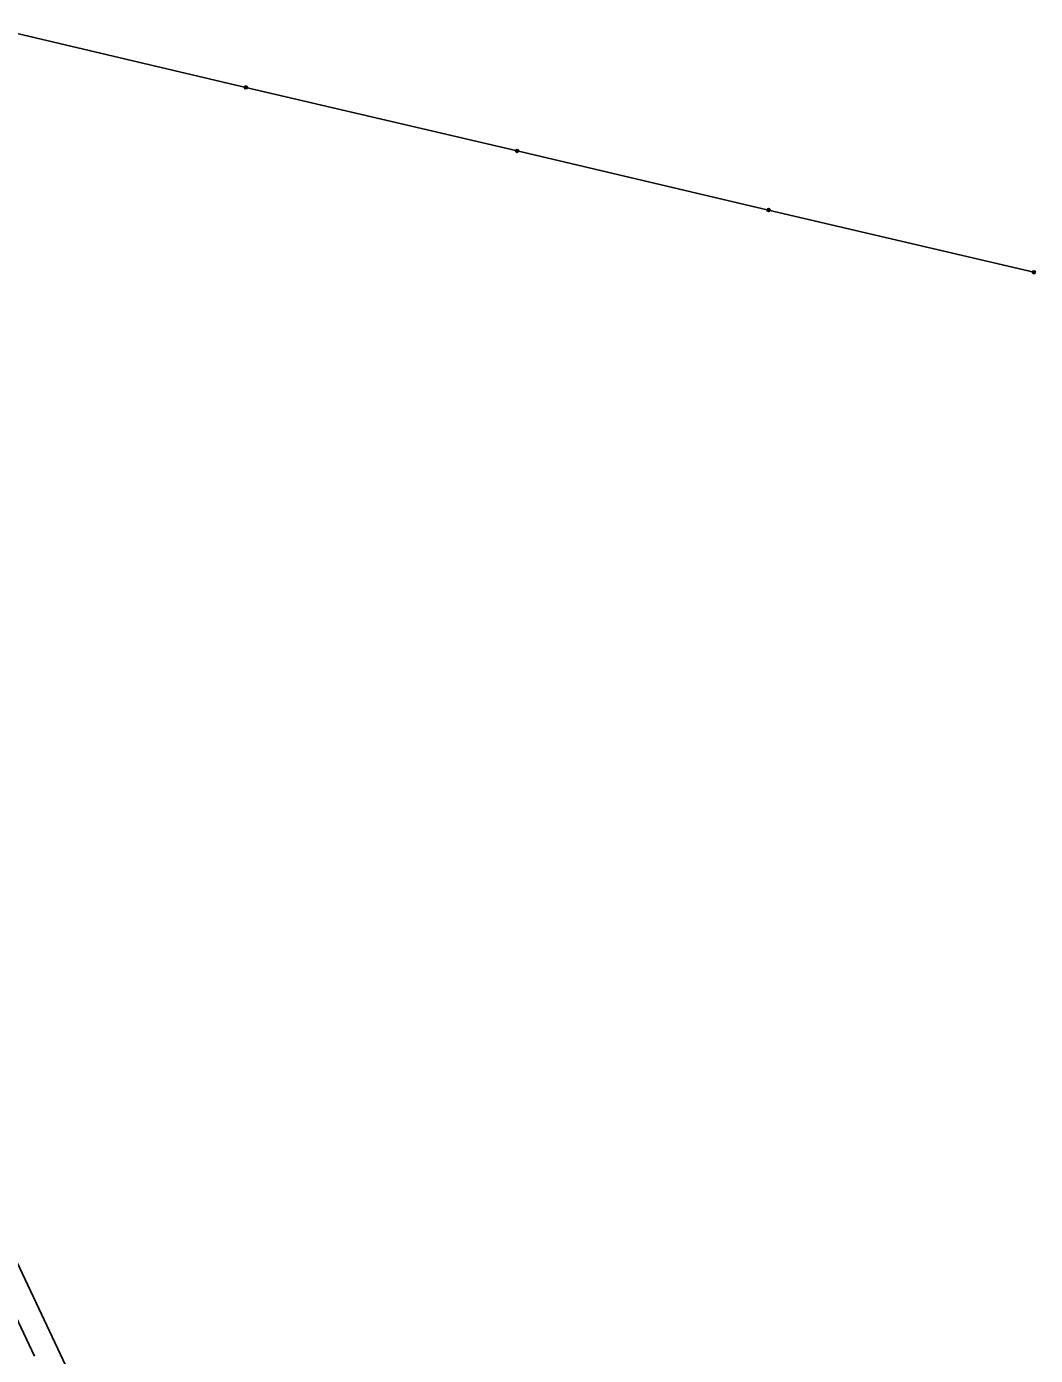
# Model space of a CAD drawing. Extents: x -725765 to -723182, y -1052705 to -1049154.
# Drawn here: x -723826.7 to -723490.8, y -1051095.6 to -1050653.2 of the extents above; entities that cross this region are included whole.
import ezdxf

# ---------------------------------------------------------------- set-up
doc = ezdxf.new("R2010")
doc.units = 0
for name, color, linetype in [('Vrstva 1', 7, 'Continuous'), ('Vrstva 12', 7, 'Continuous'), ('Vrstva 13', 7, 'Continuous'), ('Vrstva 25', 7, 'Continuous'), ('Vrstva 52', 7, 'Continuous')]:
    doc.layers.add(name, color=color, linetype=linetype)

msp = doc.modelspace()

# ---------------------------------------------------------------- linework, layer by layer
at = {"layer": 'Vrstva 1'}
msp.add_lwpolyline([(-723823.99, -1051095.79), (-723892.14, -1050951.32)], dxfattribs=at)
at = {"layer": 'Vrstva 12'}
for points in [[(-723839.84, -1050653.25), (-723753.66, -1050673.52)], [(-723753.66, -1050673.52), (-723663.37, -1050694.64)], [(-723663.37, -1050694.64), (-723579.61, -1050714.32)], [(-723579.61, -1050714.32), (-723491.29, -1050735.01)]]:
    msp.add_lwpolyline(points, dxfattribs=at)
at = {"layer": 'Vrstva 13'}
msp.add_lwpolyline([(-723811.03, -1051104.53), (-723892.35, -1050932.12)], dxfattribs=at)
at = {"layer": 'Vrstva 25'}
for centre, radius in [((-723753.66, -1050673.52), 0.5), ((-723753.66, -1050673.52), 0.3), ((-723753.66, -1050673.52), 0.15), ((-723663.37, -1050694.64), 0.5), ((-723663.37, -1050694.64), 0.3), ((-723663.37, -1050694.64), 0.15), ((-723579.61, -1050714.32), 0.5), ((-723579.61, -1050714.32), 0.3), ((-723579.61, -1050714.32), 0.15), ((-723491.29, -1050735.01), 0.5), ((-723491.29, -1050735.01), 0.3), ((-723491.29, -1050735.01), 0.15)]:
    msp.add_circle(centre, radius, dxfattribs=at)
at = {"layer": 'Vrstva 52'}
msp.add_lwpolyline([(-723906.46, -1050907.92), (-723892.35, -1050932.12), (-723811.03, -1051104.53), (-723790.59, -1051132.03), (-723767.55, -1051154.3), (-723756.17, -1051161.72), (-723757.85, -1051164.05), (-723739.66, -1051181.63), (-723720.66, -1051216.95), (-723672.97, -1051320.32), (-723623.01, -1051375.5)], dxfattribs=at)

doc.saveas('drawing.dxf')
